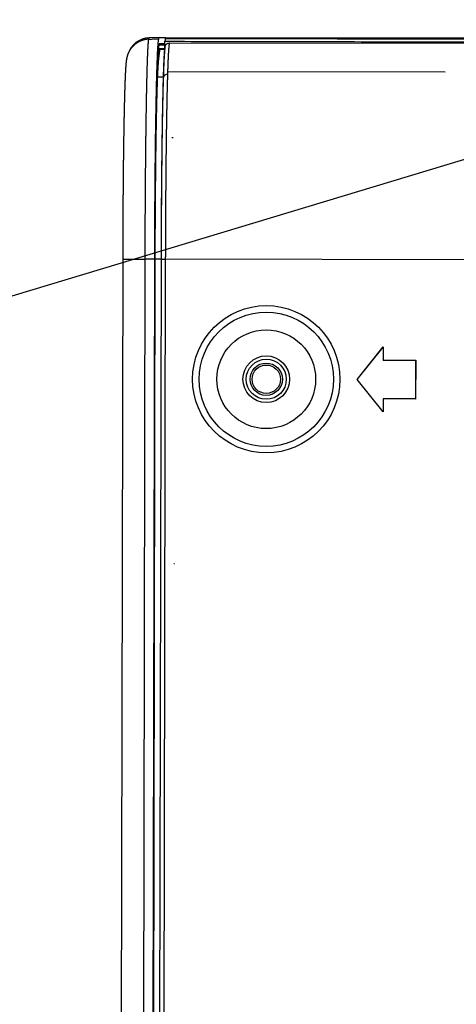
# Model space of a CAD drawing. Header units: millimetres. Extents: x 40090 to 187415, y -53271 to 40260.
# Tile 271 of 406: x 126853 to 126887, y 16824 to 16900. Entities that reach past the tile are written whole.
import ezdxf

# ---------------------------------------------------------------- set-up
doc = ezdxf.new("R2010")
doc.units = ezdxf.units.MM
for name, color, linetype in [('AVM_nárokLAN', 30, 'Continuous'), ('AVM_projektor', 6, 'Continuous'), ('AVM_sp_230VAC', 170, 'Continuous')]:
    doc.layers.add(name, color=color, linetype=linetype)
doc.styles.add('AVM', font='arial.ttf')
doc.dimstyles.new('AVM-1_50', dxfattribs={"dimscale": 40, "dimtxt": 2.5, "dimasz": 2.5, "dimexe": 1.25, "dimexo": 0.625, "dimtad": 1, "dimdec": 0, "dimrnd": 1, "dimtxsty": 'AVM', "dimcen": 2.5, "dimclrd": 256, "dimclre": 256, "dimclrt": 256, "dimadec": 0, "dimazin": 0, "dimtfac": 1, "dimtdec": 0, "dimtmove": 0, "dimatfit": 3, "dimfxl": 0, "dimarcsym": 0})

# ---------------------------------------------------------------- blocks, each defined once
blk = doc.blocks.new('PT-FW430-bottom')
for p, q in [((-215, 3.285), (-215, 320.97)), ((-214.565, 304.016), (-214.565, 3.544)), ((-197.929, 28.522), (-197.929, 3.282)), ((-212.351, 24.792), (-212.351, 3.427)), ((-190.2, 22.567), (-187.2, 22.567)), ((-190.2, 20.067), (-190.2, 22.567)), ((-190.193, 22.56), (-190.2, 22.567)), ((-190.193, 22.56), (-187.207, 22.56)), ((-190.193, 20.06), (-190.193, 22.56)), ((-187.207, 22.56), (-187.2, 22.567)), ((-187.207, 22.56), (-187.207, 20.06)), ((-187.2, 22.567), (-187.2, 20.067)), ((-188.7, 18.067), (-191.2, 20.067)), ((-191.2, 20.067), (-190.2, 20.067)), ((-191.18, 20.06), (-191.2, 20.067)), ((-188.7, 18.076), (-191.18, 20.06)), ((-191.18, 20.06), (-190.193, 20.06)), ((-190.193, 20.06), (-190.2, 20.067)), ((-186.2, 20.067), (-188.7, 18.067)), ((-186.22, 20.06), (-188.7, 18.076)), ((-187.207, 20.06), (-187.2, 20.067)), ((-187.207, 20.06), (-186.22, 20.06)), ((-187.2, 20.067), (-186.2, 20.067)), ((-186.22, 20.06), (-186.2, 20.067)), ((-188.7, 18.076), (-188.7, 18.067)), ((-207.3, 3.762), (-207.3, 3.861)), ((-174.5, 3.975), (-174.5, 4.033)), ((-215, 2.782), (-215, 3.285)), ((-214.901, 3.252), (-215, 3.285)), ((-214.147, 3.215), (-214.147, 3.224)), ((-214.054, 3.206), (-214.054, 2.832)), ((-211.926, 3.114), (-211.926, 3.122)), ((-211.926, 3.114), (-211.926, 2.666)), ((-197.929, 2.983), (-197.929, 3.282)), ((-197.929, 3.282), (197.934, 3.282)), ((-215, 2.782), (-214.958, 1.99)), ((-214.9, 2.749), (-215, 2.782)), ((-214.5, 2.784), (-214.402, 2.752)), ((-213.564, 2.711), (-214.054, 2.832)), ((-214.046, 2.706), (-214.046, 2.833)), ((-214.046, 2.705), (-213.533, 2.705)), ((-213.549, 2.773), (-213.564, 2.711)), ((-211.5, 2.651), (-211.502, 2.619)), ((197.934, 2.983), (-197.929, 2.983)), ((-197.929, 2.979), (-197.929, 2.983)), ((-18.274, 2.979), (-197.929, 2.979)), ((-197.929, 2.979), (-197.929, 2.505)), ((-18.274, 2.505), (-197.929, 2.505)), ((-197.929, 2.505), (-197.929, 2.488)), ((-18.283, 2.488), (-197.929, 2.488)), ((-197.924, 2.468), (-197.924, 1.706)), ((197.924, 2.468), (-197.924, 2.468)), ((-214.958, 1.99), (-214.859, 1.957)), ((-197.924, 0), (-197.924, 1.706)), ((-197.924, 1.706), (197.924, 1.706)), ((-213.73, 0.376), (-213.632, 0.343)), ((-213.632, 0.343), (-213.627, 0.341)), ((-197.924, 0), (197.924, 0))]:
    blk.add_line(p, q)
blk.add_lwpolyline([(-213.626, 0.341), (-213.596, 0.331), (-213.572, 0.324), (-213.547, 0.317), (-213.523, 0.31), (-213.5, 0.304), (-213.478, 0.299), (-213.457, 0.294), (-213.438, 0.289), (-213.419, 0.285), (-213.401, 0.281), (-213.384, 0.277), (-213.367, 0.274), (-213.351, 0.271), (-213.335, 0.268), (-213.32, 0.266), (-213.306, 0.263), (-213.291, 0.261), (-213.277, 0.258), (-213.264, 0.256), (-213.25, 0.254), (-213.237, 0.252), (-213.224, 0.25), (-213.211, 0.249), (-213.199, 0.247), (-213.186, 0.245), (-213.174, 0.244), (-213.161, 0.242), (-213.149, 0.24), (-213.137, 0.239), (-213.125, 0.238), (-213.113, 0.236), (-213.101, 0.235), (-213.088, 0.233), (-213.076, 0.232), (-213.064, 0.231), (-213.052, 0.23), (-213.04, 0.228), (-213.028, 0.227), (-213.015, 0.226), (-213.003, 0.225), (-212.991, 0.224), (-212.978, 0.222), (-212.966, 0.221), (-212.953, 0.22), (-212.94, 0.219), (-212.928, 0.218), (-212.915, 0.217), (-212.902, 0.216), (-212.889, 0.215), (-212.876, 0.214), (-212.862, 0.213), (-212.849, 0.212), (-212.836, 0.211), (-212.822, 0.21), (-212.809, 0.209), (-212.795, 0.208), (-212.781, 0.207), (-212.767, 0.206), (-212.753, 0.205), (-212.738, 0.204), (-212.724, 0.203), (-212.71, 0.202), (-212.695, 0.201), (-212.68, 0.2), (-212.665, 0.199), (-212.65, 0.198), (-212.635, 0.197), (-212.62, 0.196), (-212.605, 0.195), (-212.589, 0.194), (-212.573, 0.193), (-212.558, 0.192), (-212.542, 0.191), (-212.526, 0.19), (-212.509, 0.189), (-212.493, 0.188), (-212.476, 0.188), (-212.46, 0.187), (-212.443, 0.186), (-212.426, 0.185), (-212.409, 0.184), (-212.392, 0.183), (-212.374, 0.182), (-212.357, 0.181), (-212.339, 0.18), (-212.321, 0.179), (-212.304, 0.178), (-212.285, 0.178), (-212.267, 0.177), (-212.249, 0.176), (-212.23, 0.175), (-212.212, 0.174), (-212.193, 0.173), (-212.174, 0.172), (-212.155, 0.171), (-212.135, 0.171), (-212.116, 0.17), (-212.096, 0.169), (-212.077, 0.168), (-212.057, 0.167), (-212.037, 0.166), (-212.016, 0.165), (-211.996, 0.165), (-211.976, 0.164), (-211.955, 0.163), (-211.934, 0.162), (-211.913, 0.161), (-211.892, 0.16), (-211.871, 0.159), (-211.849, 0.159), (-211.828, 0.158), (-211.806, 0.157), (-211.784, 0.156), (-211.762, 0.155), (-211.74, 0.154), (-211.718, 0.154), (-211.695, 0.153), (-211.673, 0.152), (-211.65, 0.151), (-211.627, 0.15), (-211.604, 0.149), (-211.581, 0.149), (-211.558, 0.148), (-211.534, 0.147), (-211.51, 0.146), (-211.487, 0.145), (-211.463, 0.145), (-211.439, 0.144), (-211.414, 0.143), (-211.39, 0.142), (-211.365, 0.141), (-211.341, 0.14), (-211.316, 0.14), (-211.291, 0.139), (-211.266, 0.138), (-211.24, 0.137), (-211.215, 0.136), (-211.189, 0.136), (-211.164, 0.135), (-211.138, 0.134), (-211.112, 0.133), (-211.086, 0.133), (-211.059, 0.132), (-211.033, 0.131), (-211.006, 0.13), (-210.98, 0.129), (-210.953, 0.129), (-210.926, 0.128), (-210.899, 0.127), (-210.871, 0.126), (-210.844, 0.125), (-210.816, 0.125), (-210.788, 0.124), (-210.761, 0.123), (-210.733, 0.122), (-210.704, 0.122), (-210.676, 0.121), (-210.648, 0.12), (-210.619, 0.119), (-210.59, 0.119), (-210.561, 0.118), (-210.532, 0.117), (-210.503, 0.116), (-210.474, 0.116), (-210.444, 0.115), (-210.415, 0.114), (-210.385, 0.113), (-210.355, 0.113), (-210.325, 0.112), (-210.295, 0.111), (-210.265, 0.11), (-210.235, 0.11), (-210.204, 0.109), (-210.173, 0.108), (-210.143, 0.108), (-210.112, 0.107), (-210.081, 0.106), (-210.049, 0.105), (-210.018, 0.105), (-209.987, 0.104), (-209.955, 0.103), (-209.923, 0.102), (-209.891, 0.102), (-209.859, 0.101), (-209.827, 0.1), (-209.795, 0.1), (-209.762, 0.099), (-209.73, 0.098), (-209.697, 0.098), (-209.664, 0.097), (-209.631, 0.096), (-209.598, 0.095), (-209.565, 0.095), (-209.532, 0.094), (-209.498, 0.093), (-209.464, 0.093), (-209.431, 0.092), (-209.397, 0.091), (-209.363, 0.091), (-209.329, 0.09), (-209.294, 0.089), (-209.26, 0.089), (-209.225, 0.088), (-209.191, 0.087), (-209.156, 0.087), (-209.121, 0.086), (-209.086, 0.085), (-209.051, 0.085), (-209.016, 0.084), (-208.98, 0.083), (-208.945, 0.083), (-208.909, 0.082), (-208.873, 0.081), (-208.837, 0.081), (-208.801, 0.08), (-208.765, 0.079), (-208.729, 0.079), (-208.692, 0.078), (-208.656, 0.077), (-208.619, 0.077), (-208.582, 0.076), (-208.545, 0.076), (-208.508, 0.075), (-208.471, 0.074), (-208.434, 0.074), (-208.396, 0.073), (-208.359, 0.072), (-208.321, 0.072), (-208.283, 0.071), (-208.245, 0.071), (-208.207, 0.07), (-208.169, 0.069), (-208.131, 0.069), (-208.093, 0.068), (-208.054, 0.068), (-208.015, 0.067), (-207.977, 0.066), (-207.938, 0.066), (-207.899, 0.065), (-207.86, 0.065), (-207.821, 0.064), (-207.781, 0.063), (-207.742, 0.063), (-207.703, 0.062), (-207.663, 0.062), (-207.623, 0.061), (-207.583, 0.061), (-207.543, 0.06), (-207.503, 0.059), (-207.463, 0.059), (-207.423, 0.058), (-207.382, 0.058), (-207.342, 0.057), (-207.301, 0.057), (-207.261, 0.056), (-207.22, 0.055), (-207.179, 0.055), (-207.138, 0.054), (-207.097, 0.054), (-207.056, 0.053), (-207.014, 0.053), (-206.973, 0.052), (-206.931, 0.052), (-206.89, 0.051), (-206.848, 0.051), (-206.806, 0.05), (-206.764, 0.05), (-206.722, 0.049), (-206.68, 0.049), (-206.638, 0.048), (-206.595, 0.047), (-206.553, 0.047), (-206.51, 0.046), (-206.468, 0.046), (-206.425, 0.045), (-206.382, 0.045), (-206.339, 0.044), (-206.296, 0.044), (-206.253, 0.043), (-206.21, 0.043), (-206.167, 0.042), (-206.123, 0.042), (-206.08, 0.041), (-206.036, 0.041), (-205.993, 0.041), (-205.949, 0.04), (-205.905, 0.04), (-205.861, 0.039), (-205.817, 0.039), (-205.773, 0.038), (-205.729, 0.038), (-205.685, 0.037), (-205.64, 0.037), (-205.596, 0.036), (-205.551, 0.036), (-205.507, 0.035), (-205.462, 0.035), (-205.417, 0.035), (-205.372, 0.034), (-205.327, 0.034), (-205.282, 0.033), (-205.237, 0.033), (-205.192, 0.032), (-205.146, 0.032), (-205.101, 0.031), (-205.056, 0.031), (-205.01, 0.031), (-204.964, 0.03), (-204.919, 0.03), (-204.873, 0.029), (-204.827, 0.029), (-204.781, 0.029), (-204.735, 0.028), (-204.689, 0.028), (-204.643, 0.027), (-204.596, 0.027), (-204.55, 0.027), (-204.503, 0.026), (-204.457, 0.026), (-204.41, 0.025), (-204.364, 0.025), (-204.317, 0.025), (-204.27, 0.024), (-204.223, 0.024), (-204.176, 0.024), (-204.129, 0.023), (-204.082, 0.023), (-204.035, 0.022), (-203.988, 0.022), (-203.94, 0.022), (-203.893, 0.021), (-203.846, 0.021), (-203.798, 0.021), (-203.75, 0.02), (-203.703, 0.02), (-203.655, 0.02), (-203.607, 0.019), (-203.559, 0.019), (-203.512, 0.019), (-203.464, 0.018), (-203.416, 0.018), (-203.367, 0.018), (-203.319, 0.017), (-203.271, 0.017), (-203.223, 0.017), (-203.174, 0.016), (-203.126, 0.016), (-203.077, 0.016), (-203.029, 0.015), (-202.98, 0.015), (-202.932, 0.015), (-202.883, 0.015), (-202.834, 0.014), (-202.785, 0.014), (-202.736, 0.014), (-202.687, 0.013), (-202.638, 0.013), (-202.589, 0.013), (-202.54, 0.013), (-202.491, 0.012), (-202.442, 0.012), (-202.393, 0.012), (-202.343, 0.011), (-202.294, 0.011), (-202.245, 0.011), (-202.195, 0.011), (-202.146, 0.01), (-202.096, 0.01), (-202.047, 0.01), (-201.997, 0.01), (-201.947, 0.009), (-201.897, 0.009), (-201.848, 0.009), (-201.798, 0.009), (-201.748, 0.009), (-201.698, 0.008), (-201.648, 0.008), (-201.598, 0.008), (-201.548, 0.008), (-201.498, 0.007), (-201.448, 0.007), (-201.398, 0.007), (-201.347, 0.007), (-201.297, 0.007), (-201.247, 0.006), (-201.197, 0.006), (-201.146, 0.006), (-201.096, 0.006), (-201.045, 0.006), (-200.995, 0.005), (-200.944, 0.005), (-200.894, 0.005), (-200.843, 0.005), (-200.793, 0.005), (-200.742, 0.005), (-200.691, 0.004), (-200.641, 0.004), (-200.59, 0.004), (-200.539, 0.004), (-200.488, 0.004), (-200.438, 0.004), (-200.387, 0.004), (-200.336, 0.003), (-200.285, 0.003), (-200.234, 0.003), (-200.183, 0.003), (-200.132, 0.003), (-200.081, 0.003), (-200.03, 0.003), (-199.979, 0.002), (-199.928, 0.002), (-199.877, 0.002), (-199.826, 0.002), (-199.775, 0.002), (-199.723, 0.002), (-199.672, 0.002), (-199.621, 0.002), (-199.57, 0.002), (-199.518, 0.001), (-199.467, 0.001), (-199.416, 0.001), (-199.365, 0.001), (-199.313, 0.001), (-199.262, 0.001), (-199.211, 0.001), (-199.159, 0.001), (-199.108, 0.001), (-199.056, 0.001), (-199.005, 0.001), (-198.954, 0.001), (-198.902, 0.001), (-198.851, 0.001), (-198.799, 0), (-198.748, 0), (-198.696, 0), (-198.645, 0), (-198.593, 0), (-198.542, 0), (-198.49, 0), (-198.439, 0), (-198.387, 0), (-198.336, 0), (-198.284, 0), (-198.233, 0), (-198.181, 0), (-198.13, 0), (-198.079, 0), (-198.027, 0), (-197.977, 0), (-197.921, 0)])
for radius in [5.67, 5.17, 3.8, 1.8, 1.545, 1.245, 1.093]:
    blk.add_circle((-188.7, 11.067), radius)
for centre, major_axis, ratio, start_param, end_param in [((-197.92, 3.267), (-17.003, 0), 0.017455, 0.052473, 0.163195), ((-211.909, 3.421), (0.009, 0.3), 0.83702, 1.595249, 3.109692), ((-197.765, 2.767), (-16.66, 0), 0.017461, 0.053569, 0.183518), ((-213.161, 2.083), (-1.46, -1.053), 0.999518, 5.711137, 6.907587)]:
    blk.add_ellipse(centre, major_axis=major_axis, ratio=ratio, start_param=start_param, end_param=end_param)
for points, start_tangent, end_tangent in [([(-214.9, 320.87), (-214.9, 299.696), (-214.9, 278.521), (-214.899, 257.347), (-214.899, 236.172), (-214.899, 214.997), (-214.899, 193.823), (-214.899, 172.648), (-214.899, 151.474), (-214.899, 130.299), (-214.899, 109.125), (-214.899, 87.95), (-214.899, 66.775), (-214.899, 45.601), (-214.899, 24.426), (-214.899, 3.252)], (0.000001, -1), (0.000001, -1)), ([(-214.697, 3.219), (-214.697, 7.244), (-214.697, 11.27), (-214.697, 15.295), (-214.697, 19.32), (-214.697, 23.345), (-214.697, 27.37), (-214.697, 31.396), (-214.697, 35.421), (-214.697, 39.446), (-214.697, 43.471), (-214.697, 47.497), (-214.697, 51.522), (-214.697, 55.547), (-214.697, 59.572), (-214.697, 63.597), (-214.697, 67.623), (-214.697, 71.648), (-214.697, 75.673), (-214.697, 79.698), (-214.697, 83.724), (-214.697, 87.749), (-214.697, 91.774), (-214.697, 95.799), (-214.697, 99.824), (-214.697, 103.85), (-214.697, 107.875), (-214.697, 111.9), (-214.697, 115.925), (-214.697, 119.951), (-214.697, 123.976), (-214.697, 128.001), (-214.697, 132.026), (-214.697, 136.051), (-214.697, 140.077), (-214.697, 144.102), (-214.697, 148.127), (-214.697, 152.152), (-214.697, 156.178), (-214.697, 160.203), (-214.697, 164.228), (-214.697, 168.253), (-214.697, 172.278), (-214.697, 176.304), (-214.697, 180.329), (-214.698, 184.354), (-214.698, 188.379), (-214.698, 192.405), (-214.698, 196.43), (-214.698, 200.455), (-214.698, 204.48), (-214.698, 208.505), (-214.698, 212.531), (-214.698, 216.556), (-214.698, 220.581), (-214.698, 224.606), (-214.698, 228.632), (-214.698, 232.657), (-214.698, 236.682), (-214.698, 240.707), (-214.698, 244.732), (-214.698, 248.758), (-214.698, 252.783), (-214.698, 256.808), (-214.698, 260.833), (-214.698, 264.859), (-214.698, 268.884), (-214.698, 272.909), (-214.698, 276.934), (-214.698, 280.959), (-214.698, 284.985), (-214.698, 289.01), (-214.698, 293.035), (-214.698, 297.06), (-214.698, 301.086), (-214.698, 305.111)], (-0.000004, 1), (-0.000004, 1)), ([(-214.401, 3.215), (-214.408, 3.215), (-214.416, 3.215), (-214.424, 3.215), (-214.432, 3.215), (-214.439, 3.215), (-214.447, 3.215), (-214.455, 3.215), (-214.462, 3.215), (-214.47, 3.215), (-214.478, 3.215), (-214.486, 3.215), (-214.493, 3.215), (-214.501, 3.215), (-214.509, 3.215), (-214.517, 3.215), (-214.524, 3.215), (-214.53, 3.215), (-214.536, 3.215), (-214.542, 3.215), (-214.547, 3.216), (-214.551, 3.216), (-214.556, 3.216), (-214.56, 3.216), (-214.563, 3.216), (-214.567, 3.215), (-214.57, 3.215), (-214.573, 3.215), (-214.576, 3.215), (-214.585, 3.215), (-214.597, 3.216), (-214.61, 3.216), (-214.621, 3.217), (-214.629, 3.217), (-214.631, 3.217), (-214.628, 3.216), (-214.631, 3.216), (-214.64, 3.217), (-214.651, 3.217), (-214.661, 3.218), (-214.669, 3.218), (-214.671, 3.218), (-214.668, 3.218), (-214.667, 3.218), (-214.668, 3.218), (-214.67, 3.218), (-214.673, 3.218), (-214.677, 3.218), (-214.681, 3.218), (-214.685, 3.218), (-214.689, 3.218), (-214.692, 3.219), (-214.694, 3.219), (-214.695, 3.219), (-214.694, 3.219), (-214.691, 3.218)], (-1, -0.000011), (0.998146, -0.060868)), ([(-214.307, 3.247), (-214.317, 3.249), (-214.326, 3.251), (-214.335, 3.253), (-214.345, 3.255), (-214.354, 3.258), (-214.363, 3.261), (-214.372, 3.264), (-214.38, 3.268), (-214.389, 3.272), (-214.398, 3.276), (-214.406, 3.28), (-214.414, 3.285), (-214.423, 3.29), (-214.431, 3.295), (-214.438, 3.301), (-214.446, 3.306), (-214.453, 3.312), (-214.461, 3.318), (-214.468, 3.324), (-214.475, 3.331), (-214.481, 3.338), (-214.488, 3.345), (-214.494, 3.352), (-214.5, 3.359), (-214.506, 3.367), (-214.512, 3.374), (-214.517, 3.382), (-214.522, 3.39), (-214.527, 3.398), (-214.531, 3.407), (-214.536, 3.415), (-214.54, 3.424), (-214.543, 3.433), (-214.547, 3.442), (-214.55, 3.451), (-214.553, 3.46), (-214.555, 3.469), (-214.558, 3.478), (-214.56, 3.487), (-214.561, 3.497), (-214.563, 3.506), (-214.564, 3.515), (-214.564, 3.525), (-214.565, 3.534), (-214.565, 3.544)], (-0.987169, 0.159677), (0.000072, 1)), ([(-214.565, 3.544), (-214.542, 3.542), (-214.519, 3.54), (-214.495, 3.538), (-214.47, 3.536), (-214.445, 3.534), (-214.419, 3.532), (-214.392, 3.529), (-214.365, 3.527), (-214.337, 3.524), (-214.308, 3.521), (-214.279, 3.519), (-214.249, 3.516), (-214.218, 3.513), (-214.187, 3.51), (-214.155, 3.508), (-214.122, 3.505), (-214.089, 3.503), (-214.055, 3.5), (-214.02, 3.498), (-213.985, 3.496), (-213.949, 3.493), (-213.912, 3.491), (-213.875, 3.489), (-213.837, 3.487), (-213.799, 3.484), (-213.759, 3.482), (-213.72, 3.48), (-213.679, 3.478), (-213.638, 3.476), (-213.596, 3.474), (-213.554, 3.472), (-213.511, 3.47), (-213.467, 3.468), (-213.423, 3.466), (-213.378, 3.464), (-213.332, 3.462), (-213.286, 3.46), (-213.239, 3.458), (-213.192, 3.456), (-213.144, 3.454), (-213.095, 3.452), (-213.046, 3.45), (-212.996, 3.448), (-212.946, 3.446), (-212.895, 3.445), (-212.843, 3.443), (-212.791, 3.441), (-212.738, 3.439), (-212.684, 3.437), (-212.63, 3.435), (-212.576, 3.434), (-212.52, 3.432), (-212.464, 3.43), (-212.408, 3.428), (-212.351, 3.427)], (0.997084, -0.076307), (0.999542, -0.030251)), ([(-214.5, 3.215), (-214.5, 3.129), (-214.5, 3.043), (-214.5, 2.957), (-214.5, 2.871), (-214.5, 2.785)], (0, -1), (0, -1)), ([(-214.402, 3.215), (-214.402, 3.184), (-214.402, 3.153), (-214.402, 3.122), (-214.402, 3.091), (-214.402, 3.06), (-214.402, 3.03), (-214.402, 2.999), (-214.402, 2.968), (-214.402, 2.937), (-214.402, 2.906), (-214.402, 2.875), (-214.402, 2.845), (-214.402, 2.814), (-214.402, 2.783), (-214.402, 2.752)], (0, -1), (0, -1)), ([(-214.401, 3.281), (-214.401, 3.276), (-214.401, 3.272), (-214.401, 3.267), (-214.401, 3.263), (-214.401, 3.259), (-214.401, 3.254), (-214.401, 3.25), (-214.401, 3.245), (-214.401, 3.241), (-214.401, 3.237), (-214.401, 3.232), (-214.401, 3.228), (-214.401, 3.223), (-214.401, 3.219), (-214.401, 3.215)], (0.000004, -1), (0.000004, -1)), ([(-214.147, 3.215), (-214.198, 3.215), (-214.248, 3.215), (-214.299, 3.215), (-214.35, 3.215), (-214.401, 3.215)], (-1, 0), (-1, 0)), ([(-214.054, 3.206), (-214.071, 3.209), (-214.088, 3.211), (-214.105, 3.214), (-214.121, 3.217), (-214.138, 3.22), (-214.155, 3.222), (-214.172, 3.225), (-214.189, 3.228), (-214.206, 3.231), (-214.223, 3.233), (-214.24, 3.236), (-214.257, 3.239), (-214.274, 3.241), (-214.291, 3.244), (-214.307, 3.247)], (-0.98715, 0.159794), (-0.98715, 0.159794)), ([(-211.926, 3.122), (-212.001, 3.124), (-212.074, 3.126), (-212.147, 3.128), (-212.219, 3.13), (-212.29, 3.133), (-212.36, 3.135), (-212.429, 3.137), (-212.497, 3.14), (-212.564, 3.142), (-212.63, 3.144), (-212.695, 3.147), (-212.759, 3.149), (-212.822, 3.152), (-212.884, 3.154), (-212.945, 3.157), (-213.006, 3.159), (-213.065, 3.162), (-213.123, 3.164), (-213.18, 3.167), (-213.236, 3.17), (-213.292, 3.172), (-213.346, 3.175), (-213.399, 3.178), (-213.451, 3.181), (-213.503, 3.183), (-213.553, 3.186), (-213.602, 3.189), (-213.65, 3.192), (-213.698, 3.195), (-213.744, 3.198), (-213.79, 3.201), (-213.834, 3.205), (-213.878, 3.208), (-213.92, 3.212), (-213.962, 3.215), (-214.002, 3.219), (-214.041, 3.222), (-214.079, 3.226), (-214.115, 3.229), (-214.15, 3.233), (-214.184, 3.236), (-214.217, 3.239), (-214.248, 3.242), (-214.278, 3.245), (-214.307, 3.247)], (-0.99957, 0.029313), (-0.996829, 0.079577)), ([(-214.146, 2.715), (-214.146, 2.748), (-214.146, 2.781), (-214.146, 2.815), (-214.146, 2.848), (-214.146, 2.881), (-214.146, 2.915), (-214.146, 2.948), (-214.146, 2.981), (-214.146, 3.015), (-214.146, 3.048), (-214.146, 3.081), (-214.146, 3.115), (-214.146, 3.148), (-214.146, 3.181), (-214.146, 3.215)], (0, 1), (0, 1)), ([(-211.926, 3.114), (-212.026, 3.117), (-212.123, 3.12), (-212.219, 3.123), (-212.313, 3.126), (-212.404, 3.129), (-212.494, 3.132), (-212.582, 3.135), (-212.668, 3.138), (-212.753, 3.14), (-212.835, 3.143), (-212.915, 3.146), (-212.993, 3.149), (-213.07, 3.152), (-213.144, 3.156), (-213.216, 3.159), (-213.286, 3.162), (-213.355, 3.165), (-213.421, 3.168), (-213.485, 3.171), (-213.547, 3.174), (-213.607, 3.177), (-213.665, 3.18), (-213.721, 3.183), (-213.775, 3.187), (-213.827, 3.19), (-213.876, 3.193), (-213.924, 3.196), (-213.969, 3.199), (-214.013, 3.203), (-214.054, 3.206)], (-0.99961, 0.027941), (-0.996799, 0.079948)), ([(-212.351, 3.427), (-212.338, 3.426), (-212.326, 3.426), (-212.313, 3.425), (-212.301, 3.425), (-212.288, 3.425), (-212.275, 3.424), (-212.263, 3.424), (-212.25, 3.424), (-212.237, 3.423), (-212.225, 3.423), (-212.212, 3.422), (-212.199, 3.422), (-212.186, 3.422), (-212.173, 3.421), (-212.16, 3.421)], (0.999542, -0.030257), (0.999588, -0.028692)), ([(-212.16, 3.421), (-212.086, 3.419), (-212.01, 3.417), (-211.934, 3.415), (-211.856, 3.413), (-211.778, 3.411), (-211.699, 3.409), (-211.62, 3.407), (-211.539, 3.405), (-211.458, 3.403), (-211.375, 3.401), (-211.292, 3.399), (-211.208, 3.397), (-211.124, 3.395), (-211.038, 3.393), (-210.952, 3.391), (-210.865, 3.389), (-210.777, 3.387), (-210.688, 3.385), (-210.599, 3.384), (-210.508, 3.382), (-210.417, 3.38), (-210.325, 3.378), (-210.232, 3.376), (-210.139, 3.375), (-210.044, 3.373), (-209.949, 3.371), (-209.853, 3.369), (-209.756, 3.368), (-209.658, 3.366), (-209.559, 3.364), (-209.46, 3.363), (-209.36, 3.361), (-209.259, 3.359), (-209.157, 3.358), (-209.055, 3.356), (-208.952, 3.355), (-208.849, 3.353), (-208.745, 3.351), (-208.641, 3.35), (-208.536, 3.348), (-208.43, 3.347), (-208.324, 3.345), (-208.217, 3.344), (-208.11, 3.343), (-208.002, 3.341), (-207.894, 3.34), (-207.784, 3.338), (-207.675, 3.337), (-207.565, 3.336), (-207.454, 3.334), (-207.343, 3.333), (-207.231, 3.332), (-207.118, 3.33), (-207.005, 3.329), (-206.891, 3.328), (-206.777, 3.326), (-206.662, 3.325), (-206.547, 3.324), (-206.431, 3.323), (-206.315, 3.322), (-206.198, 3.32), (-206.08, 3.319), (-205.962, 3.318), (-205.843, 3.317), (-205.724, 3.316), (-205.604, 3.315), (-205.483, 3.314), (-205.362, 3.313), (-205.24, 3.312), (-205.118, 3.311), (-204.995, 3.31), (-204.872, 3.309), (-204.747, 3.308), (-204.623, 3.307), (-204.498, 3.306), (-204.372, 3.305), (-204.247, 3.304), (-204.121, 3.303), (-203.994, 3.302), (-203.868, 3.301), (-203.741, 3.301), (-203.614, 3.3), (-203.487, 3.299), (-203.36, 3.298), (-203.232, 3.298), (-203.104, 3.297), (-202.976, 3.296), (-202.847, 3.295), (-202.719, 3.295), (-202.59, 3.294), (-202.461, 3.293), (-202.331, 3.293), (-202.202, 3.292), (-202.072, 3.292), (-201.942, 3.291), (-201.811, 3.291), (-201.681, 3.29), (-201.55, 3.289), (-201.419, 3.289), (-201.287, 3.288), (-201.156, 3.288), (-201.024, 3.288), (-200.892, 3.287), (-200.759, 3.287), (-200.627, 3.286), (-200.494, 3.286), (-200.361, 3.286), (-200.227, 3.285), (-200.094, 3.285), (-199.96, 3.285), (-199.826, 3.284), (-199.691, 3.284), (-199.557, 3.284), (-199.422, 3.284), (-199.287, 3.283), (-199.152, 3.283), (-199.016, 3.283), (-198.88, 3.283), (-198.745, 3.283), (-198.609, 3.283), (-198.473, 3.283), (-198.337, 3.283), (-198.201, 3.283), (-198.065, 3.282), (-197.929, 3.282)], (0.999589, -0.028684), (1, 0)), ([(-197.929, 2.983), (-198.053, 2.983), (-198.177, 2.983), (-198.3, 2.983), (-198.424, 2.983), (-198.548, 2.983), (-198.671, 2.983), (-198.795, 2.983), (-198.919, 2.983), (-199.042, 2.983), (-199.166, 2.983), (-199.289, 2.984), (-199.412, 2.984), (-199.534, 2.984), (-199.657, 2.984), (-199.779, 2.984), (-199.901, 2.985), (-200.023, 2.985), (-200.145, 2.985), (-200.266, 2.986), (-200.388, 2.986), (-200.509, 2.986), (-200.629, 2.987), (-200.75, 2.987), (-200.871, 2.987), (-200.991, 2.988), (-201.111, 2.988), (-201.231, 2.989), (-201.35, 2.989), (-201.47, 2.989), (-201.589, 2.99), (-201.708, 2.99), (-201.826, 2.991), (-201.945, 2.991), (-202.063, 2.992), (-202.182, 2.993), (-202.3, 2.993), (-202.417, 2.994), (-202.535, 2.994), (-202.652, 2.995), (-202.769, 2.995), (-202.886, 2.996), (-203.003, 2.997), (-203.119, 2.997), (-203.236, 2.998), (-203.352, 2.999), (-203.468, 3), (-203.583, 3), (-203.699, 3.001), (-203.814, 3.002), (-203.929, 3.003), (-204.044, 3.003), (-204.159, 3.004), (-204.273, 3.005), (-204.387, 3.006), (-204.501, 3.007), (-204.615, 3.008), (-204.728, 3.009), (-204.84, 3.009), (-204.952, 3.01), (-205.064, 3.011), (-205.175, 3.012), (-205.285, 3.013), (-205.395, 3.014), (-205.505, 3.015), (-205.614, 3.016), (-205.723, 3.017), (-205.831, 3.018), (-205.939, 3.019), (-206.046, 3.02), (-206.152, 3.021), (-206.259, 3.023), (-206.364, 3.024), (-206.469, 3.025), (-206.574, 3.026), (-206.678, 3.027), (-206.782, 3.028), (-206.886, 3.029), (-206.988, 3.031), (-207.091, 3.032), (-207.193, 3.033), (-207.294, 3.034), (-207.395, 3.036), (-207.495, 3.037), (-207.595, 3.038), (-207.695, 3.039), (-207.794, 3.041), (-207.892, 3.042), (-207.99, 3.043), (-208.088, 3.045), (-208.185, 3.046), (-208.281, 3.047), (-208.377, 3.049), (-208.473, 3.05), (-208.568, 3.052), (-208.663, 3.053), (-208.757, 3.055), (-208.85, 3.056), (-208.943, 3.058), (-209.036, 3.059), (-209.128, 3.061), (-209.22, 3.062), (-209.311, 3.064), (-209.401, 3.065), (-209.491, 3.067), (-209.579, 3.068), (-209.668, 3.07), (-209.755, 3.072), (-209.842, 3.073), (-209.928, 3.075), (-210.013, 3.076), (-210.098, 3.078), (-210.182, 3.08), (-210.266, 3.081), (-210.348, 3.083), (-210.43, 3.085), (-210.511, 3.086), (-210.592, 3.088), (-210.672, 3.09), (-210.751, 3.092), (-210.83, 3.093), (-210.908, 3.095), (-210.985, 3.097), (-211.061, 3.099), (-211.137, 3.101), (-211.212, 3.102), (-211.287, 3.104), (-211.361, 3.106), (-211.434, 3.108), (-211.506, 3.11), (-211.578, 3.112), (-211.649, 3.114), (-211.719, 3.116), (-211.789, 3.118), (-211.858, 3.12), (-211.926, 3.122)], (-1, 0), (-0.99957, 0.029316)), ([(-197.929, 2.979), (-198.485, 2.979), (-199.041, 2.98), (-199.596, 2.98), (-200.149, 2.982), (-200.7, 2.983), (-201.248, 2.985), (-201.792, 2.987), (-202.332, 2.989), (-202.866, 2.992), (-203.395, 2.995), (-203.917, 2.999), (-204.433, 3.002), (-204.941, 3.006), (-205.441, 3.011), (-205.932, 3.015), (-206.415, 3.02), (-206.887, 3.025), (-207.35, 3.031), (-207.802, 3.036), (-208.242, 3.042), (-208.671, 3.048), (-209.088, 3.055), (-209.492, 3.062), (-209.883, 3.068), (-210.26, 3.076), (-210.624, 3.083), (-210.972, 3.091), (-211.306, 3.098), (-211.624, 3.106), (-211.926, 3.114)], (-1, 0.000001), (-0.999612, 0.02785)), ([(-214.859, 1.957), (-214.867, 2.115), (-214.875, 2.274), (-214.884, 2.432), (-214.892, 2.591), (-214.9, 2.749)], (-0.052267, 0.998633), (-0.052267, 0.998633)), ([(-197.924, 2.468), (-198.497, 2.468), (-199.07, 2.469), (-199.641, 2.47), (-200.211, 2.471), (-200.778, 2.472), (-201.342, 2.474), (-201.902, 2.476), (-202.457, 2.479), (-203.007, 2.482), (-203.552, 2.485), (-204.09, 2.488), (-204.621, 2.492), (-205.144, 2.496), (-205.659, 2.501), (-206.165, 2.505), (-206.662, 2.51), (-207.149, 2.516), (-207.625, 2.521), (-208.091, 2.527), (-208.545, 2.533), (-208.986, 2.539), (-209.416, 2.546), (-209.832, 2.553), (-210.234, 2.56), (-210.623, 2.568), (-210.997, 2.575), (-211.355, 2.583), (-211.699, 2.591), (-212.027, 2.599), (-212.339, 2.608), (-212.635, 2.616), (-212.915, 2.625), (-213.177, 2.634), (-213.421, 2.643), (-213.648, 2.652), (-213.857, 2.661), (-214.048, 2.671), (-214.22, 2.68), (-214.374, 2.69), (-214.509, 2.7), (-214.625, 2.71), (-214.722, 2.719), (-214.801, 2.729), (-214.86, 2.739), (-214.9, 2.749)], (-1, 0.000001), (-0.961928, 0.273302)), ([(-214.147, 2.715), (-214.127, 2.713), (-214.107, 2.711), (-214.086, 2.709), (-214.066, 2.708), (-214.046, 2.706)], (0.996277, -0.086205), (0.996277, -0.086205)), ([(-213.549, 2.773), (-213.589, 2.779), (-213.628, 2.784), (-213.667, 2.789), (-213.704, 2.794), (-213.74, 2.798), (-213.776, 2.803), (-213.81, 2.807), (-213.844, 2.811), (-213.877, 2.815), (-213.909, 2.818), (-213.94, 2.821), (-213.969, 2.824), (-213.999, 2.827), (-214.027, 2.83), (-214.054, 2.832)], (-0.990273, 0.13914), (-0.996767, 0.080351)), ([(-213.542, 2.706), (-213.546, 2.707), (-213.551, 2.708), (-213.555, 2.709), (-213.56, 2.71), (-213.564, 2.711)], (-0.971954, 0.235171), (-0.971954, 0.235171)), ([(-211.926, 2.666), (-212.006, 2.669), (-212.085, 2.673), (-212.162, 2.676), (-212.238, 2.679), (-212.313, 2.682), (-212.387, 2.686), (-212.46, 2.689), (-212.531, 2.693), (-212.601, 2.697), (-212.67, 2.7), (-212.737, 2.704), (-212.804, 2.708), (-212.869, 2.712), (-212.932, 2.716), (-212.995, 2.72), (-213.056, 2.724), (-213.116, 2.729), (-213.175, 2.733), (-213.232, 2.738), (-213.288, 2.743), (-213.343, 2.749), (-213.397, 2.754), (-213.449, 2.76), (-213.5, 2.766), (-213.549, 2.773)], (-0.999251, 0.038709), (-0.990349, 0.138598)), ([(-211.502, 2.619), (-211.597, 2.622), (-211.689, 2.624), (-211.78, 2.627), (-211.87, 2.63), (-211.957, 2.633), (-212.043, 2.635), (-212.127, 2.638), (-212.209, 2.641), (-212.289, 2.644), (-212.368, 2.647), (-212.444, 2.649), (-212.519, 2.652), (-212.592, 2.655), (-212.663, 2.658), (-212.732, 2.661), (-212.8, 2.664), (-212.865, 2.667), (-212.929, 2.67), (-212.99, 2.673), (-213.05, 2.676), (-213.108, 2.679), (-213.164, 2.682), (-213.218, 2.685), (-213.27, 2.688), (-213.32, 2.691), (-213.369, 2.694), (-213.415, 2.697), (-213.459, 2.7), (-213.501, 2.703), (-213.542, 2.706)], (-0.99961, 0.027941), (-0.996997, 0.077442)), ([(-211.5, 2.651), (-211.529, 2.652), (-211.558, 2.653), (-211.587, 2.654), (-211.616, 2.655), (-211.645, 2.656), (-211.674, 2.657), (-211.703, 2.658), (-211.731, 2.659), (-211.759, 2.66), (-211.788, 2.661), (-211.816, 2.662), (-211.844, 2.663), (-211.871, 2.664), (-211.899, 2.665), (-211.926, 2.666)], (-0.99944, 0.033449), (-0.999249, 0.038742)), ([(-197.929, 2.488), (-198.289, 2.488), (-198.648, 2.488), (-199.007, 2.488), (-199.366, 2.489), (-199.725, 2.489), (-200.083, 2.49), (-200.44, 2.491), (-200.795, 2.492), (-201.149, 2.493), (-201.501, 2.495), (-201.851, 2.496), (-202.199, 2.498), (-202.544, 2.5), (-202.888, 2.501), (-203.229, 2.503), (-203.567, 2.506), (-203.903, 2.508), (-204.236, 2.51), (-204.566, 2.513), (-204.892, 2.516), (-205.214, 2.518), (-205.532, 2.521), (-205.847, 2.524), (-206.158, 2.527), (-206.464, 2.531), (-206.767, 2.534), (-207.065, 2.538), (-207.358, 2.541), (-207.647, 2.545), (-207.931, 2.549), (-208.209, 2.553), (-208.483, 2.557), (-208.75, 2.561), (-209.013, 2.566), (-209.27, 2.57), (-209.52, 2.574), (-209.766, 2.579), (-210.005, 2.584), (-210.238, 2.589), (-210.466, 2.593), (-210.687, 2.598), (-210.901, 2.603), (-211.108, 2.609), (-211.309, 2.614), (-211.502, 2.619)], (-1, 0.000001), (-0.999611, 0.027904)), ([(-197.929, 2.505), (-198.04, 2.505), (-198.151, 2.505), (-198.261, 2.505), (-198.372, 2.505), (-198.482, 2.505), (-198.592, 2.505), (-198.703, 2.506), (-198.813, 2.506), (-198.923, 2.506), (-199.032, 2.506), (-199.142, 2.506), (-199.252, 2.506), (-199.362, 2.506), (-199.471, 2.507), (-199.581, 2.507), (-199.69, 2.507), (-199.799, 2.507), (-199.908, 2.507), (-200.018, 2.508), (-200.126, 2.508), (-200.235, 2.508), (-200.344, 2.509), (-200.453, 2.509), (-200.562, 2.509), (-200.67, 2.51), (-200.779, 2.51), (-200.887, 2.51), (-200.995, 2.511), (-201.103, 2.511), (-201.211, 2.512), (-201.319, 2.512), (-201.427, 2.512), (-201.535, 2.513), (-201.643, 2.513), (-201.75, 2.514), (-201.858, 2.514), (-201.965, 2.515), (-202.073, 2.515), (-202.18, 2.516), (-202.286, 2.517), (-202.393, 2.517), (-202.499, 2.518), (-202.605, 2.518), (-202.71, 2.519), (-202.815, 2.519), (-202.92, 2.52), (-203.025, 2.521), (-203.129, 2.521), (-203.233, 2.522), (-203.337, 2.523), (-203.44, 2.523), (-203.543, 2.524), (-203.646, 2.525), (-203.749, 2.526), (-203.851, 2.526), (-203.953, 2.527), (-204.054, 2.528), (-204.156, 2.529), (-204.257, 2.529), (-204.357, 2.53), (-204.458, 2.531), (-204.558, 2.532), (-204.658, 2.533), (-204.757, 2.534), (-204.857, 2.535), (-204.956, 2.535), (-205.054, 2.536), (-205.153, 2.537), (-205.251, 2.538), (-205.349, 2.539), (-205.446, 2.54), (-205.543, 2.541), (-205.64, 2.542), (-205.737, 2.543), (-205.833, 2.544), (-205.929, 2.545), (-206.025, 2.546), (-206.12, 2.547), (-206.216, 2.548), (-206.31, 2.549), (-206.405, 2.551), (-206.499, 2.552), (-206.593, 2.553), (-206.687, 2.554), (-206.78, 2.555), (-206.873, 2.556), (-206.966, 2.558), (-207.058, 2.559), (-207.15, 2.56), (-207.242, 2.561), (-207.333, 2.563), (-207.423, 2.564), (-207.513, 2.565), (-207.603, 2.566), (-207.692, 2.568), (-207.78, 2.569), (-207.868, 2.57), (-207.956, 2.572), (-208.042, 2.573), (-208.129, 2.574), (-208.215, 2.576), (-208.3, 2.577), (-208.385, 2.579), (-208.47, 2.58), (-208.554, 2.581), (-208.637, 2.583), (-208.72, 2.584), (-208.802, 2.586), (-208.884, 2.587), (-208.966, 2.589), (-209.047, 2.59), (-209.127, 2.592), (-209.207, 2.593), (-209.287, 2.595), (-209.366, 2.596), (-209.444, 2.598), (-209.522, 2.6), (-209.599, 2.601), (-209.676, 2.603), (-209.753, 2.604), (-209.829, 2.606), (-209.904, 2.608), (-209.979, 2.609), (-210.054, 2.611), (-210.128, 2.613), (-210.201, 2.615), (-210.274, 2.616), (-210.347, 2.618), (-210.419, 2.62), (-210.49, 2.622), (-210.561, 2.623), (-210.632, 2.625), (-210.702, 2.627), (-210.771, 2.629), (-210.84, 2.631), (-210.908, 2.633), (-210.976, 2.635), (-211.044, 2.637), (-211.111, 2.639), (-211.177, 2.641), (-211.243, 2.643), (-211.308, 2.645), (-211.372, 2.647), (-211.436, 2.649), (-211.5, 2.651)], (-1, 0), (-0.999441, 0.033441)), ([(-214.958, 1.988), (-214.958, 1.988), (-214.958, 1.988), (-214.958, 1.989), (-214.958, 1.989), (-214.958, 1.989), (-214.958, 1.989), (-214.958, 1.989), (-214.958, 1.989), (-214.958, 1.99), (-214.958, 1.99)], (-0.052353, 0.998629), (-0.052337, 0.998629)), ([(-214.859, 1.957), (-214.855, 1.909), (-214.851, 1.861), (-214.845, 1.814), (-214.838, 1.766), (-214.83, 1.719), (-214.821, 1.672), (-214.81, 1.625), (-214.798, 1.579), (-214.785, 1.533), (-214.771, 1.487), (-214.755, 1.442), (-214.739, 1.397), (-214.721, 1.353), (-214.702, 1.309), (-214.682, 1.266), (-214.66, 1.223), (-214.638, 1.181), (-214.614, 1.139), (-214.589, 1.098), (-214.563, 1.058), (-214.536, 1.018), (-214.509, 0.979), (-214.48, 0.941), (-214.45, 0.904), (-214.419, 0.867), (-214.387, 0.832), (-214.354, 0.797), (-214.32, 0.763), (-214.286, 0.73), (-214.25, 0.698), (-214.214, 0.667), (-214.177, 0.637), (-214.139, 0.608), (-214.1, 0.58), (-214.061, 0.553), (-214.02, 0.527), (-213.98, 0.502), (-213.938, 0.478), (-213.896, 0.455), (-213.853, 0.434), (-213.81, 0.413), (-213.766, 0.394), (-213.722, 0.376), (-213.677, 0.359), (-213.632, 0.343)], (0.051422, -0.998677), (0.948862, -0.31569)), ([(-214.859, 1.957), (-214.852, 1.955), (-214.844, 1.953), (-214.836, 1.951), (-214.827, 1.949), (-214.817, 1.947), (-214.807, 1.946), (-214.795, 1.944), (-214.783, 1.942), (-214.77, 1.94), (-214.756, 1.938), (-214.741, 1.936), (-214.726, 1.935), (-214.709, 1.933), (-214.692, 1.931), (-214.674, 1.929), (-214.656, 1.927), (-214.636, 1.926), (-214.616, 1.924), (-214.595, 1.922), (-214.573, 1.92), (-214.55, 1.918), (-214.527, 1.917), (-214.502, 1.915), (-214.477, 1.913), (-214.451, 1.911), (-214.425, 1.909), (-214.397, 1.908), (-214.369, 1.906), (-214.34, 1.904), (-214.31, 1.902), (-214.279, 1.901), (-214.247, 1.899), (-214.215, 1.897), (-214.182, 1.895), (-214.149, 1.893), (-214.114, 1.892), (-214.079, 1.89), (-214.043, 1.888), (-214.006, 1.886), (-213.969, 1.885), (-213.931, 1.883), (-213.892, 1.881), (-213.852, 1.88), (-213.812, 1.878), (-213.771, 1.876), (-213.729, 1.874), (-213.686, 1.873), (-213.643, 1.871), (-213.599, 1.869), (-213.554, 1.868), (-213.509, 1.866), (-213.463, 1.864), (-213.416, 1.863), (-213.368, 1.861), (-213.319, 1.859), (-213.27, 1.858), (-213.22, 1.856), (-213.17, 1.855), (-213.118, 1.853), (-213.066, 1.851), (-213.013, 1.85), (-212.96, 1.848), (-212.906, 1.846), (-212.851, 1.845), (-212.795, 1.843), (-212.738, 1.842), (-212.681, 1.84), (-212.623, 1.838), (-212.564, 1.837), (-212.505, 1.835), (-212.445, 1.834), (-212.384, 1.832), (-212.322, 1.831), (-212.26, 1.829), (-212.197, 1.828), (-212.133, 1.826), (-212.068, 1.824), (-212.003, 1.823), (-211.937, 1.821), (-211.87, 1.82), (-211.803, 1.818), (-211.735, 1.817), (-211.667, 1.815), (-211.597, 1.814), (-211.528, 1.812), (-211.458, 1.811), (-211.387, 1.81), (-211.315, 1.808), (-211.243, 1.807), (-211.171, 1.805), (-211.098, 1.804), (-211.024, 1.802), (-210.949, 1.801), (-210.875, 1.8), (-210.799, 1.798), (-210.723, 1.797), (-210.646, 1.795), (-210.569, 1.794), (-210.491, 1.793), (-210.413, 1.791), (-210.334, 1.79), (-210.254, 1.789), (-210.174, 1.787), (-210.093, 1.786), (-210.012, 1.785), (-209.93, 1.784), (-209.848, 1.782), (-209.765, 1.781), (-209.681, 1.78), (-209.597, 1.778), (-209.512, 1.777), (-209.427, 1.776), (-209.341, 1.775), (-209.254, 1.774), (-209.167, 1.772), (-209.079, 1.771), (-208.991, 1.77), (-208.902, 1.769), (-208.813, 1.768), (-208.723, 1.766), (-208.632, 1.765), (-208.541, 1.764), (-208.449, 1.763), (-208.356, 1.762), (-208.263, 1.761), (-208.17, 1.76), (-208.075, 1.758), (-207.981, 1.757), (-207.886, 1.756), (-207.79, 1.755), (-207.694, 1.754), (-207.598, 1.753), (-207.501, 1.752), (-207.404, 1.751), (-207.307, 1.75), (-207.209, 1.749), (-207.111, 1.748), (-207.012, 1.747), (-206.913, 1.746), (-206.814, 1.745), (-206.715, 1.744), (-206.615, 1.743), (-206.514, 1.742), (-206.414, 1.741), (-206.313, 1.74), (-206.211, 1.74), (-206.11, 1.739), (-206.007, 1.738), (-205.905, 1.737), (-205.802, 1.736), (-205.699, 1.735), (-205.595, 1.734), (-205.491, 1.734), (-205.387, 1.733), (-205.283, 1.732), (-205.178, 1.731), (-205.072, 1.73), (-204.966, 1.73), (-204.86, 1.729), (-204.754, 1.728), (-204.647, 1.727), (-204.54, 1.727), (-204.432, 1.726), (-204.324, 1.725), (-204.216, 1.725), (-204.107, 1.724), (-203.998, 1.723), (-203.889, 1.723), (-203.779, 1.722), (-203.669, 1.721), (-203.558, 1.721), (-203.447, 1.72), (-203.336, 1.72), (-203.225, 1.719), (-203.113, 1.719), (-203, 1.718), (-202.887, 1.717), (-202.775, 1.717), (-202.661, 1.716), (-202.548, 1.716), (-202.435, 1.715), (-202.322, 1.715), (-202.208, 1.714), (-202.095, 1.714), (-201.981, 1.714), (-201.867, 1.713), (-201.753, 1.713), (-201.639, 1.712), (-201.525, 1.712), (-201.41, 1.711), (-201.296, 1.711), (-201.181, 1.711), (-201.066, 1.71), (-200.952, 1.71), (-200.837, 1.71), (-200.722, 1.709), (-200.606, 1.709), (-200.491, 1.709), (-200.376, 1.709), (-200.26, 1.708), (-200.144, 1.708), (-200.029, 1.708), (-199.913, 1.708), (-199.797, 1.707), (-199.68, 1.707), (-199.564, 1.707), (-199.448, 1.707), (-199.331, 1.707), (-199.215, 1.707), (-199.098, 1.706), (-198.981, 1.706), (-198.864, 1.706), (-198.747, 1.706), (-198.63, 1.706), (-198.512, 1.706), (-198.395, 1.706), (-198.277, 1.706), (-198.159, 1.706), (-198.042, 1.706), (-197.924, 1.706)], (0.959911, -0.280305), (1, 0))]:
    blk.add_spline(points, degree=3, dxfattribs=dict(start_tangent=start_tangent, end_tangent=end_tangent))

msp = doc.modelspace()

# ---------------------------------------------------------------- block references
at = {"layer": 'AVM_projektor', "rotation": 269.8895464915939}
msp.add_blockref('PT-FW430-bottom', (126860.867, 16683.842), dxfattribs=at)

# ---------------------------------------------------------------- leaders
at = {"layer": 'AVM_nárokLAN', "annotation_type": 0, "has_hookline": 1, "hookline_direction": 1, "text_width": 5076.398}
msp.add_leader([(127206.349, 16953.673), (123491.29, 15020.488), (123391.29, 15020.488)], dimstyle='AVM-1_50', override={"dimgap": 0.625, "dimtad": 0}, dxfattribs=at)
at = {"layer": 'AVM_sp_230VAC', "annotation_type": 0, "has_hookline": 1, "hookline_direction": 1, "text_width": 3709.277}
msp.add_leader([(127122.435, 16960.354), (123569.463, 15887.714), (123469.463, 15887.714)], dimstyle='AVM-1_50', override={"dimgap": 0.625, "dimtad": 0}, dxfattribs=at)

doc.saveas('drawing.dxf')
